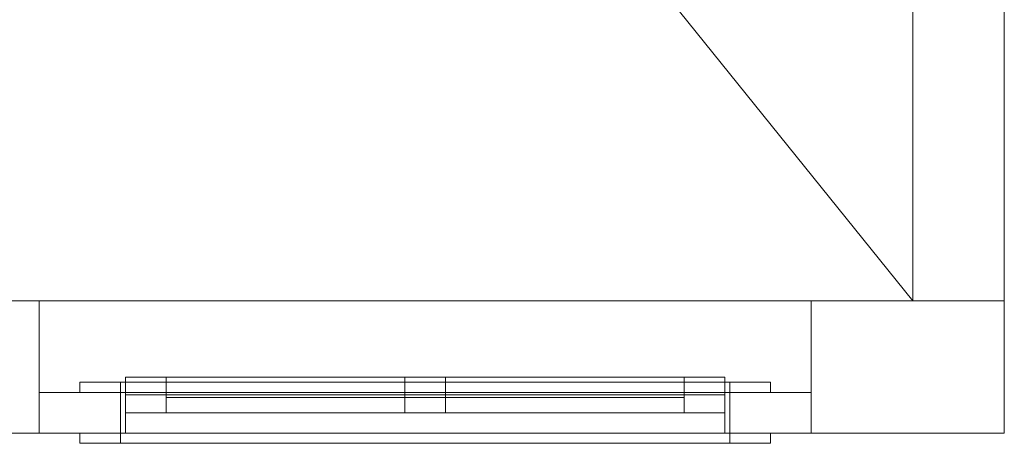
# Model space of a CAD drawing. Header units: inches. Extents: x -263 to 528, y -1 to 602.
# Tile 610 of 656: x 479 to 528, y -1 to 20. Entities that reach past the tile are written whole.
import ezdxf

# ---------------------------------------------------------------- set-up
doc = ezdxf.new("R2010")
doc.units = ezdxf.units.IN
doc.header["$MEASUREMENT"] = 0
for name, color, linetype in [('Twindo - Slabs', 7, 'Continuous'), ('Twindo - Walls', 7, 'Continuous'), ('Windows', 7, 'Continuous')]:
    doc.layers.add(name, color=color, linetype=linetype)

# ---------------------------------------------------------------- blocks, each defined once
blk = doc.blocks.new('Slab_C16FED3F-F51D-4887-95C2-45D370958F54', base_point=(-255.75, 595))
at = {"layer": 'Twindo - Slabs', "lineweight": 0}
mesh = blk.add_polyface(dxfattribs=at)
corners = [(95.5, 568, 128), (95.5, 570, 128), (-75.75, 570, 128), (-75.75, 595, 128), (-255.75, 595, 128), (-255.75, 379, 128), (-198, 379, 128), (-198, 134.5, 128), (-136, 134.5, 128), (-136, 110.5, 128), (6.5, 110.5, 128), (6.5, 6.5, 128), (315.5, 6.5, 128), (315.5, 8, 128), (378.5, 8, 128), (378.5, 6.5, 128), (523, 6.5, 128), (523, 132.25, 128), (421.5, 132.25, 128), (421.5, 333, 128), (239, 333, 128), (239, 391.501, 128), (240, 391.501, 128), (240, 457, 128), (237, 457, 128), (237, 568, 128), (201, 127.5, 128), (201, 128.125, 128), (244.5, 128.125, 128), (244.5, 127.5, 128), (244.5, 15, 128), (161.5, 15, 128), (161.5, 146.5, 128), (200.935, 146.5, 128), (200.997, 146.5, 128), (200.997, 128.5, 128), (95.5, 568, 101), (95.5, 570, 101), (-75.75, 570, 101), (-75.75, 595, 101), (-255.75, 595, 101), (-255.75, 379, 101), (-198, 379, 101), (-198, 134.5, 101), (-136, 134.5, 101), (-136, 110.5, 101), (6.5, 110.5, 101), (6.5, 6.5, 101), (315.5, 6.5, 101), (315.5, 8, 101), (378.5, 8, 101), (378.5, 6.5, 101), (523, 6.5, 101), (523, 132.25, 101), (421.5, 132.25, 101), (421.5, 333, 101), (239, 333, 101), (239, 391.501, 101), (240, 391.501, 101), (240, 457, 101), (237, 457, 101), (237, 568, 101), (201, 127.5, 120), (201, 128, 120), (201, 128.125, 120), (244.5, 128.125, 120), (244.5, 128, 120), (244.5, 127.5, 120), (244.5, 127.5, 101), (244.5, 15, 101), (161.5, 15, 101), (161.5, 146.5, 101), (200.935, 146.5, 101), (200.997, 146.5, 101), (200.997, 128.5, 114.5), (201, 127.5, 101)]
mesh.append_faces([[corners[k] for k in face] for face in [(36, 37, 1, 0), (37, 38, 2, 1), (38, 39, 3, 2), (39, 40, 4, 3), (40, 41, 5, 4), (41, 42, 6, 5), (42, 43, 7, 6), (43, 44, 8, 7), (44, 45, 9, 8), (45, 46, 10, 9), (46, 47, 11, 10), (47, 48, 12, 11), (48, 49, 13, 12), (49, 50, 14, 13), (50, 51, 15, 14), (51, 52, 16, 15), (52, 53, 17, 16), (53, 54, 18, 17), (54, 55, 19, 18), (55, 56, 20, 19), (56, 57, 21, 20), (57, 58, 22, 21), (58, 59, 23, 22), (59, 60, 24, 23), (60, 61, 25, 24), (61, 36, 0, 25), (28, 27, 64, 65), (69, 70, 31, 30), (70, 71, 32, 31), (33, 32, 71, 72), (33, 72, 73, 34), (34, 73, 74, 35), (62, 67, 66, 63), (65, 64, 63, 66), (67, 62, 75, 68), (72, 74, 73)]], dxfattribs={"color": 254})
mesh.append_faces([[corners[k] for k in face] for face in [(23, 21, 22), (27, 63, 64), (29, 66, 67), (29, 69, 30), (75, 74, 72), (52, 54, 53)]], dxfattribs={"vtx0": -1, "color": 254})
mesh.append_faces([[corners[k] for k in face] for face in [(16, 18, 15), (59, 57, 60)]], dxfattribs={"vtx0": -1, "vtx1": -1, "color": 254})
mesh.append_faces([[corners[k] for k in face] for face in [(3, 6, 8), (31, 0, 11), (0, 32, 34), (24, 34, 27), (20, 24, 27), (28, 30, 12), (20, 28, 13), (75, 26, 74), (44, 42, 39), (47, 36, 70), (75, 60, 56), (49, 68, 56)]], dxfattribs={"vtx0": -1, "vtx1": -1, "vtx2": -1, "color": 254})
mesh.append_faces([[corners[k] for k in face] for face in [(2, 8, 9), (2, 9, 10), (0, 10, 11), (20, 27, 28), (30, 11, 12), (28, 12, 13), (20, 13, 14), (18, 14, 15), (42, 40, 39), (44, 39, 38), (46, 38, 37), (46, 37, 36), (72, 36, 61), (75, 61, 60), (47, 70, 69), (49, 69, 68), (50, 56, 55), (50, 55, 54)]], dxfattribs={"vtx0": -1, "vtx2": -1, "color": 254})
mesh.append_faces([[corners[k] for k in face] for face in [(17, 18, 16), (58, 57, 59)]], dxfattribs={"vtx1": -1, "color": 254})
mesh.append_faces([[corners[k] for k in face] for face in [(3, 4, 6), (2, 3, 8), (1, 2, 10), (0, 1, 10), (31, 32, 0), (25, 0, 34), (24, 25, 34), (20, 21, 24), (23, 24, 21), (30, 31, 11), (19, 20, 14), (18, 19, 14), (45, 44, 38), (46, 45, 38), (47, 46, 36), (71, 70, 36), (72, 71, 36), (75, 72, 61), (57, 56, 60), (68, 75, 56), (48, 47, 69), (49, 48, 69), (50, 49, 56), (51, 50, 54), (52, 51, 54)]], dxfattribs={"vtx1": -1, "vtx2": -1, "color": 254})
mesh.append_faces([[corners[k] for k in face] for face in [(4, 5, 6), (6, 7, 8), (26, 35, 74), (42, 41, 40), (44, 43, 42)]], dxfattribs={"vtx2": -1, "color": 254})
mesh.append_faces([[corners[k] for k in face] for face in [(27, 26, 62, 63), (29, 28, 65, 66), (29, 67, 68, 69)]], dxfattribs={"vtx3": -1, "color": 254})
blk = doc.blocks.new('Wall_2AFA750D-AB49-42B8-9311-AE68659BA29C', base_point=(523, 132.25))
at = {"layer": 'Twindo - Walls', "lineweight": 0}
mesh = blk.add_polyface(dxfattribs=at)
corners = [(523, 6.5, 101), (523, 6.5, 254), (523, 132.25, 254), (523, 132.25, 101), (523, 22.5, 128), (523, 58.5, 128), (523, 58.5, 224), (523, 22.5, 224), (527.5, 6.5, 101), (527.5, 6.5, 254), (527.5, 132.25, 254), (527.5, 132.25, 101), (527.5, 22.5, 128), (527.5, 58.5, 128), (527.5, 58.5, 224), (527.5, 22.5, 224)]
mesh.append_faces([[corners[k] for k in face] for face in [(8, 9, 1, 0), (1, 9, 10, 2), (2, 10, 11, 3), (8, 0, 3, 11), (12, 13, 5, 4), (13, 14, 6, 5), (14, 15, 7, 6), (15, 12, 4, 7)]], dxfattribs={"color": 254})
mesh.append_faces([[corners[k] for k in face] for face in [(0, 4, 3), (3, 5, 2), (11, 13, 8), (8, 12, 9)]], dxfattribs={"vtx0": -1, "vtx1": -1, "color": 254})
mesh.append_faces([[corners[k] for k in face] for face in [(6, 1, 2), (1, 7, 4), (3, 4, 5), (15, 10, 9), (10, 14, 13), (8, 13, 12)]], dxfattribs={"vtx0": -1, "vtx2": -1, "color": 254})
mesh.append_faces([[corners[k] for k in face] for face in [(6, 7, 1), (5, 6, 2), (0, 1, 4), (15, 14, 10), (12, 15, 9), (11, 10, 13)]], dxfattribs={"vtx1": -1, "vtx2": -1, "color": 254})
blk = doc.blocks.new('Slab_A3746481-2909-4108-A365-6002FE2AB3C6', base_point=(95.5, 568))
at = {"layer": 'Twindo - Slabs', "lineweight": 0}
mesh = blk.add_polyface(dxfattribs=at)
corners = [(95.5, 568, 254), (95.5, 568, 248), (95.5, 395.501, 248), (95.5, 395.501, 254), (237, 568, 254), (237, 568, 248), (237, 457, 248), (240, 457, 248), (240, 391.501, 248), (239, 391.501, 248), (239, 192.5, 248), (421.5, 192.5, 248), (421.5, 132.25, 248), (523, 132.25, 248), (523, 6.5, 248), (378.5, 6.5, 248), (378.5, 8, 248), (315.5, 8, 248), (315.5, 6.5, 248), (150.5, 6.5, 248), (150.5, 197, 248), (155, 197, 248), (155, 397.501, 248), (113, 397.501, 248), (113, 395.501, 248), (201, 383.001, 248), (170, 383.001, 248), (170, 205.5, 248), (201, 205.5, 248), (378.6, 174.5, 248), (261.6, 174.5, 248), (261.6, 108.5, 248), (342.106, 108.5, 248), (378.6, 144.994, 248), (113, 395.501, 254), (113, 397.501, 254), (155, 397.501, 254), (155, 197, 254), (150.5, 197, 254), (150.5, 6.5, 254), (315.5, 6.5, 254), (315.5, 8, 254), (378.5, 8, 254), (378.5, 6.5, 254), (523, 6.5, 254), (523, 132.25, 254), (421.5, 132.25, 254), (421.5, 192.5, 254), (239, 192.5, 254), (239, 391.501, 254), (240, 391.501, 254), (240, 457, 254), (237, 457, 254), (170, 205.5, 254), (170, 383.001, 254), (201, 383.001, 254), (201, 205.5, 254), (261.6, 108.5, 254), (261.6, 174.5, 254), (378.6, 174.5, 254), (378.6, 144.994, 254), (342.106, 108.5, 254)]
mesh.append_faces([[corners[k] for k in face] for face in [(0, 1, 2, 3), (4, 5, 1, 0), (3, 2, 24, 34), (52, 6, 5, 4), (51, 7, 6, 52), (50, 8, 7, 51), (49, 9, 8, 50), (48, 10, 9, 49), (47, 11, 10, 48), (46, 12, 11, 47), (45, 13, 12, 46), (44, 14, 13, 45), (43, 15, 14, 44), (42, 16, 15, 43), (41, 17, 16, 42), (40, 18, 17, 41), (39, 19, 18, 40), (38, 20, 19, 39), (37, 21, 20, 38), (36, 22, 21, 37), (35, 23, 22, 36), (34, 24, 23, 35), (54, 26, 25, 55), (53, 27, 26, 54), (56, 28, 27, 53), (55, 25, 28, 56), (58, 30, 29, 59), (57, 31, 30, 58), (61, 32, 31, 57), (60, 33, 32, 61), (59, 29, 33, 60)]], dxfattribs={"color": 254})
mesh.append_faces([[corners[k] for k in face] for face in [(14, 12, 13), (51, 49, 50)]], dxfattribs={"vtx0": -1, "color": 254})
mesh.append_faces([[corners[k] for k in face] for face in [(7, 9, 6), (44, 46, 43)]], dxfattribs={"vtx0": -1, "vtx1": -1, "color": 254})
mesh.append_faces([[corners[k] for k in face] for face in [(19, 21, 27), (26, 22, 1), (28, 6, 10), (19, 28, 10), (19, 10, 31), (15, 33, 12), (0, 36, 54), (53, 37, 39), (48, 52, 56), (48, 56, 39), (57, 48, 39), (46, 60, 43)]], dxfattribs={"vtx0": -1, "vtx1": -1, "vtx2": -1, "color": 254})
mesh.append_faces([[corners[k] for k in face] for face in [(23, 2, 1), (26, 21, 22), (19, 27, 28), (25, 1, 5), (28, 5, 6), (17, 31, 32), (16, 32, 33), (29, 10, 11), (33, 11, 12), (0, 34, 35), (0, 35, 36), (53, 36, 37), (0, 54, 55), (52, 55, 56), (57, 39, 40), (57, 40, 41), (61, 41, 42), (48, 58, 59), (60, 42, 43), (46, 59, 60)]], dxfattribs={"vtx0": -1, "vtx2": -1, "color": 254})
mesh.append_faces([[corners[k] for k in face] for face in [(8, 9, 7), (45, 46, 44)]], dxfattribs={"vtx1": -1, "color": 254})
mesh.append_faces([[corners[k] for k in face] for face in [(22, 23, 1), (26, 27, 21), (25, 26, 1), (28, 25, 5), (9, 10, 6), (30, 31, 10), (18, 19, 31), (17, 18, 31), (16, 17, 32), (15, 16, 33), (29, 30, 10), (33, 29, 11), (14, 15, 12), (53, 54, 36), (56, 53, 39), (4, 0, 55), (52, 4, 55), (48, 49, 52), (51, 52, 49), (57, 58, 48), (61, 57, 41), (60, 61, 42), (47, 48, 59), (46, 47, 59)]], dxfattribs={"vtx1": -1, "vtx2": -1, "color": 254})
mesh.append_faces([[corners[k] for k in face] for face in [(23, 24, 2), (19, 20, 21), (0, 3, 34), (37, 38, 39)]], dxfattribs={"vtx2": -1, "color": 254})
blk = doc.blocks.new('Wall_7BFA6CF3-A9D2-4350-8BB0-E35795C504F0', base_point=(518, 2))
at = {"layer": 'Twindo - Walls', "lineweight": 0}
mesh = blk.add_polyface(dxfattribs=at)
corners = [(480, 0, 228), (480, 0, 190), (518, 0, 190), (518, 0, 228), (484, 0, 194), (484, 0, 224), (514, 0, 224), (514, 0, 194), (480, 2, 228), (480, 2, 190), (518, 2, 190), (518, 2, 228), (484, 2, 194), (484, 2, 224), (514, 2, 224), (514, 2, 194)]
mesh.append_faces([[corners[k] for k in face] for face in [(8, 9, 1, 0), (1, 9, 10, 2), (11, 3, 2, 10), (8, 0, 3, 11), (12, 13, 5, 4), (13, 14, 6, 5), (14, 15, 7, 6), (15, 12, 4, 7)]], dxfattribs={"color": 254})
mesh.append_faces([[corners[k] for k in face] for face in [(2, 7, 1), (1, 4, 0), (9, 12, 10), (10, 15, 11)]], dxfattribs={"vtx0": -1, "vtx1": -1, "color": 254})
mesh.append_faces([[corners[k] for k in face] for face in [(5, 3, 0), (3, 6, 7), (1, 7, 4), (14, 8, 11), (8, 13, 12), (10, 12, 15)]], dxfattribs={"vtx0": -1, "vtx2": -1, "color": 254})
mesh.append_faces([[corners[k] for k in face] for face in [(5, 6, 3), (4, 5, 0), (2, 3, 7), (14, 13, 8), (15, 14, 11), (9, 8, 12)]], dxfattribs={"vtx1": -1, "vtx2": -1, "color": 254})
blk = doc.blocks.new('Window_90200704-8FD5-4B89-BAAE-4276189D5889')
at = {"layer": 'Windows', "lineweight": 0}
mesh = blk.add_polyface(dxfattribs=at)
corners = [(482, 2.5, 226), (482, 2, 226), (484, 2, 224), (484, 2.5, 224), (484, 2, 194.5), (484, 2.5, 194.5), (482, 2, 192.5), (482, 2.5, 192.5)]
mesh.append_faces([[corners[k] for k in face] for face in [(0, 1, 2, 3), (3, 2, 4, 5), (5, 4, 6, 7), (7, 6, 1, 0), (0, 3, 5, 7), (1, 6, 4, 2)]], dxfattribs={"color": 7})
mesh = blk.add_polyface(dxfattribs=at)
corners = [(482, 2.5, 192.5), (482, 2, 192.5), (484, 2, 194.5), (484, 2.5, 194.5), (514, 2, 194.5), (514, 2.5, 194.5), (516, 2, 192.5), (516, 2.5, 192.5)]
mesh.append_faces([[corners[k] for k in face] for face in [(0, 1, 2, 3), (3, 2, 4, 5), (5, 4, 6, 7), (7, 6, 1, 0), (0, 3, 5, 7), (1, 6, 4, 2)]], dxfattribs={"color": 7})
mesh = blk.add_polyface(dxfattribs=at)
corners = [(516, 2.5, 226), (516, 2, 226), (514, 2, 224), (514, 2.5, 224), (484, 2, 224), (484, 2.5, 224), (482, 2, 226), (482, 2.5, 226)]
mesh.append_faces([[corners[k] for k in face] for face in [(0, 1, 2, 3), (3, 2, 4, 5), (5, 4, 6, 7), (7, 6, 1, 0), (0, 3, 5, 7), (1, 6, 4, 2)]], dxfattribs={"color": 7})
mesh = blk.add_polyface(dxfattribs=at)
corners = [(484.25, 2.75, 196.5), (484.25, 1.875, 196.5), (484.25, 1.875, 221.75), (484.25, 2.75, 221.75), (486.25, 1.875, 221.75), (486.25, 2.75, 221.75), (486.25, 1.875, 196.5), (486.25, 2.75, 196.5)]
mesh.append_faces([[corners[k] for k in face] for face in [(0, 1, 2, 3), (3, 2, 4, 5), (7, 6, 1, 0), (1, 6, 4, 2)]], dxfattribs={"color": 7})
mesh.append_faces([[corners[k] for k in face] for face in [(5, 4, 6, 7), (0, 3, 5, 7)]], dxfattribs={"color": 252})
mesh = blk.add_polyface(dxfattribs=at)
corners = [(484.25, 2.75, 194.5), (484.25, 1.875, 194.5), (484.25, 1.875, 196.5), (484.25, 2.75, 196.5), (486.25, 1.875, 196.5), (486.25, 2.75, 196.5), (498, 1.875, 196.5), (498, 2.75, 196.5), (500, 1.875, 196.5), (500, 2.75, 196.5), (511.75, 1.875, 196.5), (511.75, 2.75, 196.5), (513.75, 1.875, 196.5), (513.75, 2.75, 196.5), (513.75, 1.875, 194.5), (513.75, 2.75, 194.5)]
mesh.append_faces([[corners[k] for k in face] for face in [(0, 1, 2, 3), (13, 12, 14, 15), (15, 14, 1, 0)]], dxfattribs={"color": 7})
mesh.append_faces([[corners[k] for k in face] for face in [(3, 2, 4, 5), (5, 4, 6, 7), (7, 6, 8, 9), (9, 8, 10, 11), (11, 10, 12, 13)]], dxfattribs={"color": 252})
mesh.append_faces([[corners[k] for k in face] for face in [(1, 6, 4, 2)]], dxfattribs={"vtx0": -1, "color": 7})
mesh.append_faces([[corners[k] for k in face] for face in [(0, 11, 13, 15)]], dxfattribs={"vtx0": -1, "color": 252})
mesh.append_faces([[corners[k] for k in face] for face in [(1, 10, 8, 6)]], dxfattribs={"vtx0": -1, "vtx3": -1, "color": 7})
mesh.append_faces([[corners[k] for k in face] for face in [(0, 7, 9, 11)]], dxfattribs={"vtx0": -1, "vtx3": -1, "color": 252})
mesh.append_faces([[corners[k] for k in face] for face in [(1, 14, 12, 10)]], dxfattribs={"vtx3": -1, "color": 7})
mesh.append_faces([[corners[k] for k in face] for face in [(0, 3, 5, 7)]], dxfattribs={"vtx3": -1, "color": 252})
mesh = blk.add_polyface(dxfattribs=at)
corners = [(513.75, 2.75, 223.75), (513.75, 1.875, 223.75), (513.75, 1.875, 221.75), (513.75, 2.75, 221.75), (511.75, 1.875, 221.75), (511.75, 2.75, 221.75), (500, 1.875, 221.75), (500, 2.75, 221.75), (498, 1.875, 221.75), (498, 2.75, 221.75), (486.25, 1.875, 221.75), (486.25, 2.75, 221.75), (484.25, 1.875, 221.75), (484.25, 2.75, 221.75), (484.25, 1.875, 223.75), (484.25, 2.75, 223.75)]
mesh.append_faces([[corners[k] for k in face] for face in [(0, 1, 2, 3), (13, 12, 14, 15), (15, 14, 1, 0)]], dxfattribs={"color": 7})
mesh.append_faces([[corners[k] for k in face] for face in [(3, 2, 4, 5), (5, 4, 6, 7), (7, 6, 8, 9), (9, 8, 10, 11), (11, 10, 12, 13)]], dxfattribs={"color": 252})
mesh.append_faces([[corners[k] for k in face] for face in [(1, 6, 4, 2)]], dxfattribs={"vtx0": -1, "color": 7})
mesh.append_faces([[corners[k] for k in face] for face in [(0, 11, 13, 15)]], dxfattribs={"vtx0": -1, "color": 252})
mesh.append_faces([[corners[k] for k in face] for face in [(1, 10, 8, 6)]], dxfattribs={"vtx0": -1, "vtx3": -1, "color": 7})
mesh.append_faces([[corners[k] for k in face] for face in [(0, 7, 9, 11)]], dxfattribs={"vtx0": -1, "vtx3": -1, "color": 252})
mesh.append_faces([[corners[k] for k in face] for face in [(1, 14, 12, 10)]], dxfattribs={"vtx3": -1, "color": 7})
mesh.append_faces([[corners[k] for k in face] for face in [(0, 3, 5, 7)]], dxfattribs={"vtx3": -1, "color": 252})
mesh = blk.add_polyface(dxfattribs=at)
corners = [(511.75, 2.75, 196.5), (511.75, 1.875, 196.5), (511.75, 1.875, 221.75), (511.75, 2.75, 221.75), (513.75, 1.875, 221.75), (513.75, 2.75, 221.75), (513.75, 1.875, 196.5), (513.75, 2.75, 196.5)]
mesh.append_faces([[corners[k] for k in face] for face in [(3, 2, 4, 5), (5, 4, 6, 7), (7, 6, 1, 0), (1, 6, 4, 2)]], dxfattribs={"color": 7})
mesh.append_faces([[corners[k] for k in face] for face in [(0, 1, 2, 3), (0, 3, 5, 7)]], dxfattribs={"color": 252})
mesh = blk.add_polyface(dxfattribs=at)
corners = [(516, 2.5, 192.5), (516, 2, 192.5), (514, 2, 194.5), (514, 2.5, 194.5), (514, 2, 224), (514, 2.5, 224), (516, 2, 226), (516, 2.5, 226)]
mesh.append_faces([[corners[k] for k in face] for face in [(0, 1, 2, 3), (3, 2, 4, 5), (5, 4, 6, 7), (7, 6, 1, 0), (0, 3, 5, 7), (1, 6, 4, 2)]], dxfattribs={"color": 7})
mesh = blk.add_polyface(dxfattribs=at)
corners = [(484.25, 2, 223.496), (484, 2, 223.496), (484, 0, 223.496), (484.25, 0, 223.496), (484.25, 0, 194.754), (484.25, 2, 194.754), (484, 0, 194.754), (484, 2, 194.754)]
mesh.append_faces([[corners[k] for k in face] for face in [(0, 1, 2, 3), (4, 5, 0, 3), (3, 2, 6, 4), (6, 2, 1, 7), (5, 7, 1, 0), (4, 6, 7, 5)]], dxfattribs={"color": 252})
mesh = blk.add_polyface(dxfattribs=at)
corners = [(484.25, 2, 194.754), (484, 2, 194.754), (484, 0, 194.754), (484.25, 0, 194.754), (484.25, 0, 194.5), (484.25, 2, 194.5), (513.75, 0, 194.5), (484, 0, 194), (514, 0, 194), (514, 0, 194.754), (513.75, 0, 194.754), (484, 2, 194), (513.75, 2, 194.5), (513.75, 2, 194.754), (514, 2, 194.754), (514, 2, 194)]
mesh.append_faces([[corners[k] for k in face] for face in [(0, 1, 2, 3), (4, 5, 0, 3), (7, 2, 1, 11), (6, 12, 5, 4), (13, 12, 6, 10), (10, 9, 14, 13), (9, 8, 15, 14), (8, 7, 11, 15)]], dxfattribs={"color": 252})
mesh.append_faces([[corners[k] for k in face] for face in [(2, 4, 3)]], dxfattribs={"vtx0": -1, "color": 252})
mesh.append_faces([[corners[k] for k in face] for face in [(7, 4, 2), (1, 5, 11), (11, 5, 15)]], dxfattribs={"vtx0": -1, "vtx1": -1, "color": 252})
mesh.append_faces([[corners[k] for k in face] for face in [(8, 10, 6), (8, 6, 4), (12, 14, 15)]], dxfattribs={"vtx0": -1, "vtx2": -1, "color": 252})
mesh.append_faces([[corners[k] for k in face] for face in [(7, 8, 4), (5, 12, 15)]], dxfattribs={"vtx1": -1, "vtx2": -1, "color": 252})
mesh.append_faces([[corners[k] for k in face] for face in [(8, 9, 10), (12, 13, 14), (1, 0, 5)]], dxfattribs={"vtx2": -1, "color": 252})
mesh = blk.add_polyface(dxfattribs=at)
corners = [(513.75, 0, 223.496), (514, 0, 223.496), (514, 0, 224), (484, 0, 224), (484, 0, 223.496), (484.25, 0, 223.496), (484.25, 0, 223.75), (513.75, 0, 223.75), (513.75, 2, 223.75), (513.75, 2, 223.496), (484.25, 2, 223.75), (484.25, 2, 223.496), (484, 2, 223.496), (484, 2, 224), (514, 2, 224), (514, 2, 223.496)]
mesh.append_faces([[corners[k] for k in face] for face in [(7, 8, 9, 0), (6, 10, 8, 7), (5, 11, 10, 6), (5, 4, 12, 11), (4, 3, 13, 12), (3, 2, 14, 13), (2, 1, 15, 14), (9, 15, 1, 0)]], dxfattribs={"color": 252})
mesh.append_faces([[corners[k] for k in face] for face in [(12, 10, 11)]], dxfattribs={"vtx0": -1, "color": 252})
mesh.append_faces([[corners[k] for k in face] for face in [(4, 6, 3), (3, 6, 2), (13, 10, 12)]], dxfattribs={"vtx0": -1, "vtx1": -1, "color": 252})
mesh.append_faces([[corners[k] for k in face] for face in [(7, 1, 2), (14, 9, 8), (14, 8, 10)]], dxfattribs={"vtx0": -1, "vtx2": -1, "color": 252})
mesh.append_faces([[corners[k] for k in face] for face in [(6, 7, 2), (13, 14, 10)]], dxfattribs={"vtx1": -1, "vtx2": -1, "color": 252})
mesh.append_faces([[corners[k] for k in face] for face in [(7, 0, 1), (4, 5, 6), (14, 15, 9)]], dxfattribs={"vtx2": -1, "color": 252})
mesh = blk.add_polyface(dxfattribs=at)
corners = [(511.75, 2, 196.5), (511.75, 1.75, 196.5), (486.25, 1.75, 196.5), (486.25, 2, 196.5), (486.25, 1.75, 221.75), (486.25, 2, 221.75), (511.75, 1.75, 221.75), (511.75, 2, 221.75)]
mesh.append_faces([[corners[k] for k in face] for face in [(0, 1, 2, 3), (3, 2, 4, 5), (5, 4, 6, 7), (7, 6, 1, 0), (0, 3, 5, 7), (1, 6, 4, 2)]], dxfattribs={"color": 7})
mesh = blk.add_polyface(dxfattribs=at)
corners = [(513.75, 0, 194.754), (514, 0, 194.754), (514, 0, 223.496), (513.75, 0, 223.496), (513.75, 2, 223.496), (513.75, 2, 194.754), (514, 2, 223.496), (514, 2, 194.754)]
mesh.append_faces([[corners[k] for k in face] for face in [(0, 1, 2, 3), (4, 5, 0, 3), (3, 2, 6, 4), (2, 1, 7, 6), (5, 7, 1, 0), (4, 6, 7, 5)]], dxfattribs={"color": 252})
mesh = blk.add_polyface(dxfattribs=at)
corners = [(484.25, 1.875, 196.5), (484.25, 1, 196.5), (484.25, 1, 221.75), (484.25, 1.875, 221.75), (486.25, 1, 221.75), (486.25, 1.875, 221.75), (486.25, 1, 196.5), (486.25, 1.875, 196.5)]
mesh.append_faces([[corners[k] for k in face] for face in [(0, 1, 2, 3), (3, 2, 4, 5), (5, 4, 6, 7), (7, 6, 1, 0), (0, 3, 5, 7), (1, 6, 4, 2)]], dxfattribs={"color": 7})
mesh = blk.add_polyface(dxfattribs=at)
corners = [(484.25, 1.875, 194.5), (484.25, 1, 194.5), (484.25, 1, 196.5), (484.25, 1.875, 196.5), (486.25, 1, 196.5), (486.25, 1.875, 196.5), (498, 1, 196.5), (498, 1.875, 196.5), (500, 1, 196.5), (500, 1.875, 196.5), (511.75, 1, 196.5), (511.75, 1.875, 196.5), (513.75, 1, 196.5), (513.75, 1.875, 196.5), (513.75, 1, 194.5), (513.75, 1.875, 194.5)]
mesh.append_faces([[corners[k] for k in face] for face in [(0, 1, 2, 3), (3, 2, 4, 5), (5, 4, 6, 7), (7, 6, 8, 9), (9, 8, 10, 11), (11, 10, 12, 13), (13, 12, 14, 15), (15, 14, 1, 0)]], dxfattribs={"color": 7})
mesh.append_faces([[corners[k] for k in face] for face in [(0, 11, 13, 15), (1, 6, 4, 2)]], dxfattribs={"vtx0": -1, "color": 7})
mesh.append_faces([[corners[k] for k in face] for face in [(0, 7, 9, 11), (1, 10, 8, 6)]], dxfattribs={"vtx0": -1, "vtx3": -1, "color": 7})
mesh.append_faces([[corners[k] for k in face] for face in [(0, 3, 5, 7), (1, 14, 12, 10)]], dxfattribs={"vtx3": -1, "color": 7})
mesh = blk.add_polyface(dxfattribs=at)
corners = [(513.75, 1.875, 223.75), (513.75, 1, 223.75), (513.75, 1, 221.75), (513.75, 1.875, 221.75), (511.75, 1, 221.75), (511.75, 1.875, 221.75), (500, 1, 221.75), (500, 1.875, 221.75), (498, 1, 221.75), (498, 1.875, 221.75), (486.25, 1, 221.75), (486.25, 1.875, 221.75), (484.25, 1, 221.75), (484.25, 1.875, 221.75), (484.25, 1, 223.75), (484.25, 1.875, 223.75)]
mesh.append_faces([[corners[k] for k in face] for face in [(0, 1, 2, 3), (3, 2, 4, 5), (5, 4, 6, 7), (7, 6, 8, 9), (9, 8, 10, 11), (11, 10, 12, 13), (13, 12, 14, 15), (15, 14, 1, 0)]], dxfattribs={"color": 7})
mesh.append_faces([[corners[k] for k in face] for face in [(0, 11, 13, 15), (1, 6, 4, 2)]], dxfattribs={"vtx0": -1, "color": 7})
mesh.append_faces([[corners[k] for k in face] for face in [(0, 7, 9, 11), (1, 10, 8, 6)]], dxfattribs={"vtx0": -1, "vtx3": -1, "color": 7})
mesh.append_faces([[corners[k] for k in face] for face in [(0, 3, 5, 7), (1, 14, 12, 10)]], dxfattribs={"vtx3": -1, "color": 7})
mesh = blk.add_polyface(dxfattribs=at)
corners = [(511.75, 1.875, 196.5), (511.75, 1, 196.5), (511.75, 1, 221.75), (511.75, 1.875, 221.75), (513.75, 1, 221.75), (513.75, 1.875, 221.75), (513.75, 1, 196.5), (513.75, 1.875, 196.5)]
mesh.append_faces([[corners[k] for k in face] for face in [(0, 1, 2, 3), (3, 2, 4, 5), (5, 4, 6, 7), (7, 6, 1, 0), (0, 3, 5, 7), (1, 6, 4, 2)]], dxfattribs={"color": 7})
mesh = blk.add_polyface(dxfattribs=at)
corners = [(482, -0.5, 226), (484, -0.5, 224), (484, 0, 224), (482, 0, 226), (484, -0.5, 194), (484, 0, 194), (482, -0.5, 191.5), (482, 0, 191.5)]
mesh.append_faces([[corners[k] for k in face] for face in [(0, 1, 2, 3), (1, 4, 5, 2), (4, 6, 7, 5), (6, 0, 3, 7), (0, 6, 4, 1), (3, 2, 5, 7)]], dxfattribs={"color": 7})
mesh = blk.add_polyface(dxfattribs=at)
corners = [(482, -0.5, 191.5), (484, -0.5, 194), (484, 0, 194), (482, 0, 191.5), (514, -0.5, 194), (514, 0, 194), (516, -0.5, 191.5), (516, 0, 191.5)]
mesh.append_faces([[corners[k] for k in face] for face in [(0, 1, 2, 3), (1, 4, 5, 2), (4, 6, 7, 5), (6, 0, 3, 7), (0, 6, 4, 1), (3, 2, 5, 7)]], dxfattribs={"color": 7})
mesh = blk.add_polyface(dxfattribs=at)
corners = [(516, -0.5, 226), (514, -0.5, 224), (514, 0, 224), (516, 0, 226), (484, -0.5, 224), (484, 0, 224), (482, -0.5, 226), (482, 0, 226)]
mesh.append_faces([[corners[k] for k in face] for face in [(0, 1, 2, 3), (1, 4, 5, 2), (4, 6, 7, 5), (6, 0, 3, 7), (0, 6, 4, 1), (3, 2, 5, 7)]], dxfattribs={"color": 7})
mesh = blk.add_polyface(dxfattribs=at)
corners = [(516, -0.5, 191.5), (514, -0.5, 194), (514, 0, 194), (516, 0, 191.5), (514, -0.5, 224), (514, 0, 224), (516, -0.5, 226), (516, 0, 226)]
mesh.append_faces([[corners[k] for k in face] for face in [(0, 1, 2, 3), (1, 4, 5, 2), (4, 6, 7, 5), (6, 0, 3, 7), (0, 6, 4, 1), (3, 2, 5, 7)]], dxfattribs={"color": 7})
blk = doc.blocks.new('Wall_43512098-4946-4804-99FA-5CEED60E2922', base_point=(523, 6.5))
at = {"layer": 'Twindo - Walls', "lineweight": 0}
mesh = blk.add_polyface(dxfattribs=at)
corners = [(527.5, 0, 254), (384, 0, 254), (384, 0, 248), (378.5, 0, 248), (378.5, 0, 128), (384, 0, 128), (384, 0, 101), (527.5, 0, 101), (518, 0, 190), (480, 0, 190), (480, 0, 228), (518, 0, 228), (472.5, 0, 190), (434.5, 0, 190), (434.5, 0, 228), (472.5, 0, 228), (427, 0, 190), (389, 0, 190), (389, 0, 228), (427, 0, 228), (527.5, 6.5, 254), (384, 6.5, 254), (384, 6.5, 248), (378.5, 6.5, 248), (378.5, 6.5, 128), (384, 6.5, 128), (384, 6.5, 101), (527.5, 6.5, 101), (518, 6.5, 190), (480, 6.5, 190), (480, 6.5, 228), (518, 6.5, 228), (472.5, 6.5, 190), (434.5, 6.5, 190), (434.5, 6.5, 228), (472.5, 6.5, 228), (427, 6.5, 190), (389, 6.5, 190), (389, 6.5, 228), (427, 6.5, 228)]
mesh.append_faces([[corners[k] for k in face] for face in [(0, 20, 21, 1), (22, 2, 1, 21), (3, 2, 22, 23), (24, 4, 3, 23), (5, 4, 24, 25), (6, 5, 25, 26), (27, 7, 6, 26), (7, 27, 20, 0), (8, 28, 29, 9), (9, 29, 30, 10), (10, 30, 31, 11), (11, 31, 28, 8), (12, 32, 33, 13), (13, 33, 34, 14), (14, 34, 35, 15), (15, 35, 32, 12), (16, 36, 37, 17), (17, 37, 38, 18), (18, 38, 39, 19), (19, 39, 36, 16)]], dxfattribs={"color": 254})
mesh.append_faces([[corners[k] for k in face] for face in [(7, 5, 6)]], dxfattribs={"vtx0": -1, "color": 254})
mesh.append_faces([[corners[k] for k in face] for face in [(27, 28, 20)]], dxfattribs={"vtx0": -1, "vtx1": -1, "color": 254})
mesh.append_faces([[corners[k] for k in face] for face in [(0, 2, 11), (14, 10, 3), (18, 14, 3), (8, 16, 5), (7, 8, 5), (39, 22, 20), (35, 39, 20), (31, 35, 20), (24, 37, 29), (27, 25, 28)]], dxfattribs={"vtx0": -1, "vtx1": -1, "vtx2": -1, "color": 254})
mesh.append_faces([[corners[k] for k in face] for face in [(10, 2, 3), (0, 11, 8), (9, 15, 12), (13, 19, 16), (17, 3, 4), (16, 4, 5), (23, 38, 37), (36, 34, 33), (32, 30, 29), (25, 29, 28)]], dxfattribs={"vtx0": -1, "vtx2": -1, "color": 254})
mesh.append_faces([[corners[k] for k in face] for face in [(26, 25, 27)]], dxfattribs={"vtx1": -1, "color": 254})
mesh.append_faces([[corners[k] for k in face] for face in [(10, 11, 2), (9, 10, 15), (13, 14, 19), (17, 18, 3), (16, 17, 4), (7, 0, 8), (39, 38, 22), (23, 22, 38), (36, 39, 34), (32, 35, 30), (28, 31, 20), (24, 23, 37), (25, 24, 29)]], dxfattribs={"vtx1": -1, "vtx2": -1, "color": 254})
mesh.append_faces([[corners[k] for k in face] for face in [(0, 1, 2), (22, 21, 20)]], dxfattribs={"vtx2": -1, "color": 254})

msp = doc.modelspace()

# ---------------------------------------------------------------- block references
at = {"layer": 'Twindo - Slabs', "color": 251, "linetype": 'Continuous', "lineweight": 18, "true_color": 0x4a4a4a}
for name, p in [('Slab_C16FED3F-F51D-4887-95C2-45D370958F54', (-255.75, 595)), ('Slab_A3746481-2909-4108-A365-6002FE2AB3C6', (95.5, 568))]:
    msp.add_blockref(name, p, dxfattribs=at)
at = {"layer": 'Twindo - Walls', "color": 7, "lineweight": 35}
for name, p in [('Wall_2AFA750D-AB49-42B8-9311-AE68659BA29C', (523, 132.25)), ('Wall_43512098-4946-4804-99FA-5CEED60E2922', (523, 6.5)), ('Wall_7BFA6CF3-A9D2-4350-8BB0-E35795C504F0', (518, 2))]:
    msp.add_blockref(name, p, dxfattribs=at)
at = {"layer": 'Windows', "color": 46, "linetype": 'Continuous', "lineweight": 35, "true_color": 0x626200}
msp.add_blockref('Window_90200704-8FD5-4B89-BAAE-4276189D5889', (0, 0), dxfattribs=at)

doc.saveas('drawing.dxf')
